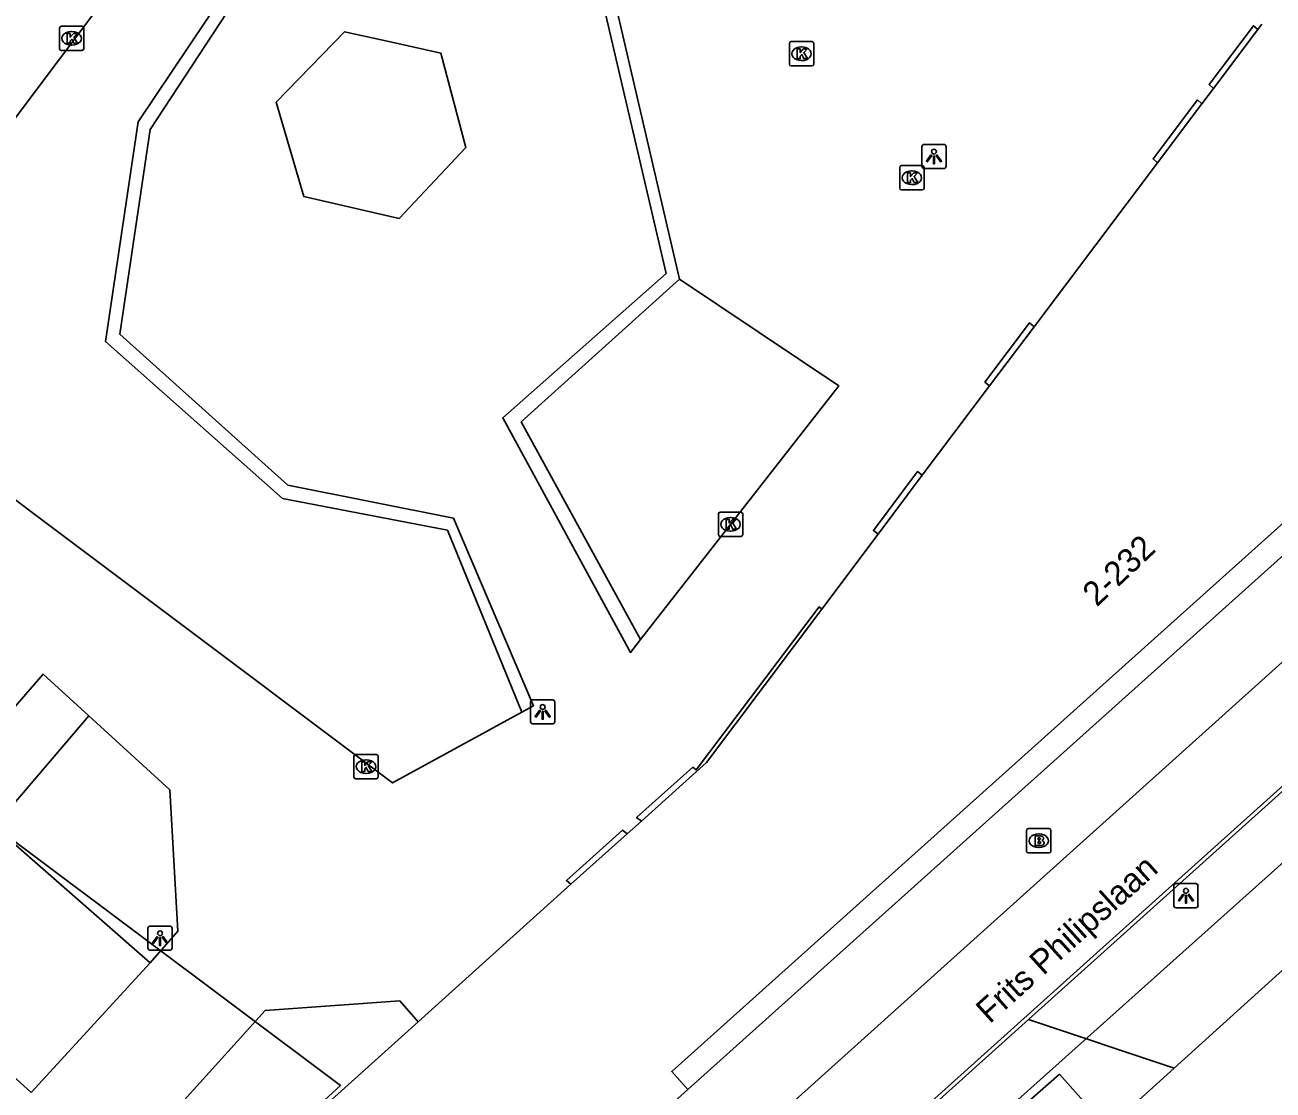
# Model space of a CAD drawing. Extents: x 159718 to 160783, y 383290 to 384030.
# Drawn here: x 160414.5 to 160465.9, y 383682.4 to 383726.3 of the extents above; entities that cross this region are included whole.
import ezdxf

# ---------------------------------------------------------------- set-up
doc = ezdxf.new("R2010")
doc.units = 0
for name, color, linetype in [('IMGEO_Brandkraan', 7, 'Continuous'), ('IMGEO_Kolk', 7, 'Continuous'), ('IMGEO_Lichtpunt', 7, 'Continuous'), ('IMGEO_Lijnafwatering', 7, 'Continuous'), ('IMGEO_Muur', 7, 'Continuous'), ('IMGEO_Openbare_ruimte_label', 7, 'Continuous'), ('IMGEO_Pand', 7, 'Continuous'), ('IMGEO_Pand_nummerreeks', 7, 'Continuous'), ('IMGEO_Pand_overbouw', 7, 'Continuous'), ('IMGEO_Rijbaan_lokaal_gesloten', 7, 'Continuous'), ('IMGEO_Rijbaan_lokaal_open', 7, 'Continuous'), ('IMGEO_Voetpad_gesloten', 7, 'Continuous'), ('IMGEO_Voetpad_open', 7, 'Continuous')]:
    doc.layers.add(name, color=color, linetype=linetype)

msp = doc.modelspace()

# ---------------------------------------------------------------- linework, layer by layer
at = {"layer": 'IMGEO_Brandkraan'}
for p, q in [((160455.789, 383692.279), (160455.789, 383693.131)), ((160455.864, 383693.205), (160456.716, 383693.205)), ((160456.277, 383692.985), (160456.302, 383692.985)), ((160456.79, 383693.131), (160456.79, 383692.279)), ((160456.3, 383692.425), (160456.275, 383692.425)), ((160456.716, 383692.205), (160455.864, 383692.205))]:
    msp.add_line(p, q, dxfattribs=at)
for points in [[(160455.789, 383692.279), (160455.789, 383693.131)], [(160455.864, 383693.205), (160456.716, 383693.205)], [(160456.137, 383692.905), (160456.137, 383692.505), (160456.35, 383692.505)], [(160456.368, 383692.905), (160456.137, 383692.905)], [(160456.79, 383693.131), (160456.79, 383692.279)], [(160456.316, 383692.824), (160456.262, 383692.824), (160456.262, 383692.748)], [(160456.262, 383692.748), (160456.315, 383692.748)], [(160456.324, 383692.672), (160456.262, 383692.672), (160456.262, 383692.591)], [(160456.262, 383692.591), (160456.324, 383692.591)], [(160456.716, 383692.205), (160455.864, 383692.205)]]:
    msp.add_lwpolyline(points, dxfattribs=at)
for centre, radius, start, end in [((160455.866, 383693.129), 0.0765, 91.552, 178.448), ((160455.866, 383693.129), 0.0765, 91.552, 178.448), ((160456.372, 383692.76), 0.145, 59.4692, 91.5367), ((160456.714, 383693.129), 0.0765, 1.552, 88.448), ((160456.714, 383693.129), 0.0765, 1.552, 88.448), ((160456.317, 383692.786), 0.0379, 267.8285, 90.9355), ((160456.325, 383692.631), 0.0404, 269.8759, 90.5077), ((160456.356, 383692.756), 0.251, 268.6676, 293.5347), ((160456.397, 383692.807), 0.0922, 285.5137, 58.1501), ((160456.402, 383692.615), 0.105, 301.3115, 78.989), ((160455.866, 383692.281), 0.0765, 181.552, 268.448), ((160455.866, 383692.281), 0.0765, 181.552, 268.448), ((160456.714, 383692.281), 0.0765, 271.552, 358.448), ((160456.714, 383692.281), 0.0765, 271.552, 358.448)]:
    msp.add_arc(centre, radius, start, end, dxfattribs=at)
for centre, major_axis, ratio, start_param, end_param in [((160456.276, 383692.705), (-0.387, 0.002), 0.722429, 4.712389, 7.853982), ((160456.301, 383692.705), (-0.39, 0.002), 0.717154, 1.570796, 4.712389)]:
    msp.add_ellipse(centre, major_axis=major_axis, ratio=ratio, start_param=start_param, end_param=end_param, dxfattribs=at)
at = {"layer": 'IMGEO_Kolk'}
for p, q in [((160415.926, 383725.358), (160415.926, 383726.21)), ((160416.001, 383726.284), (160416.853, 383726.284)), ((160416.414, 383726.064), (160416.439, 383726.064)), ((160416.927, 383726.21), (160416.927, 383725.358)), ((160416.437, 383725.504), (160416.412, 383725.504)), ((160446.011, 383724.723), (160446.011, 383725.575)), ((160446.086, 383725.649), (160446.938, 383725.649)), ((160446.499, 383725.429), (160446.524, 383725.429)), ((160447.012, 383725.575), (160447.012, 383724.723)), ((160416.853, 383725.284), (160416.001, 383725.284)), ((160446.522, 383724.869), (160446.497, 383724.869)), ((160446.938, 383724.649), (160446.086, 383724.649)), ((160450.559, 383719.611), (160450.559, 383720.463)), ((160450.634, 383720.537), (160451.486, 383720.537)), ((160451.047, 383720.317), (160451.072, 383720.317)), ((160451.56, 383720.463), (160451.56, 383719.611)), ((160451.07, 383719.757), (160451.045, 383719.757)), ((160451.486, 383719.537), (160450.634, 383719.537)), ((160443.085, 383705.324), (160443.085, 383706.176)), ((160443.16, 383706.25), (160444.012, 383706.25)), ((160443.573, 383706.03), (160443.598, 383706.03)), ((160444.086, 383706.176), (160444.086, 383705.324)), ((160444.012, 383705.25), (160443.16, 383705.25)), ((160443.596, 383705.47), (160443.571, 383705.47)), ((160428.061, 383695.335), (160428.061, 383696.187)), ((160428.136, 383696.261), (160428.988, 383696.261)), ((160428.549, 383696.041), (160428.574, 383696.041)), ((160429.062, 383696.187), (160429.062, 383695.335)), ((160428.572, 383695.481), (160428.547, 383695.481)), ((160428.988, 383695.261), (160428.136, 383695.261))]:
    msp.add_line(p, q, dxfattribs=at)
for points in [[(160415.926, 383725.358), (160415.926, 383726.21)], [(160416.001, 383726.284), (160416.853, 383726.284)], [(160416.247, 383725.984), (160416.37, 383725.984), (160416.37, 383725.833), (160416.5, 383725.984), (160416.664, 383725.984), (160416.518, 383725.833), (160416.671, 383725.584), (160416.519, 383725.584), (160416.434, 383725.748), (160416.37, 383725.681), (160416.37, 383725.584), (160416.247, 383725.584), (160416.247, 383725.984)], [(160416.927, 383726.21), (160416.927, 383725.358)], [(160446.011, 383724.723), (160446.011, 383725.575)], [(160446.086, 383725.649), (160446.938, 383725.649)], [(160446.332, 383725.349), (160446.455, 383725.349), (160446.455, 383725.198), (160446.585, 383725.349), (160446.749, 383725.349), (160446.603, 383725.198), (160446.756, 383724.949), (160446.604, 383724.949), (160446.519, 383725.113), (160446.455, 383725.046), (160446.455, 383724.949), (160446.332, 383724.949), (160446.332, 383725.349)], [(160447.012, 383725.575), (160447.012, 383724.723)], [(160416.853, 383725.284), (160416.001, 383725.284)], [(160446.938, 383724.649), (160446.086, 383724.649)], [(160450.559, 383719.611), (160450.559, 383720.463)], [(160450.634, 383720.537), (160451.486, 383720.537)], [(160450.88, 383720.237), (160451.003, 383720.237), (160451.003, 383720.086), (160451.133, 383720.237), (160451.297, 383720.237), (160451.151, 383720.086), (160451.304, 383719.837), (160451.152, 383719.837), (160451.067, 383720.001), (160451.003, 383719.934), (160451.003, 383719.837), (160450.88, 383719.837), (160450.88, 383720.237)], [(160451.56, 383720.463), (160451.56, 383719.611)], [(160451.486, 383719.537), (160450.634, 383719.537)], [(160443.085, 383705.324), (160443.085, 383706.176)], [(160443.16, 383706.25), (160444.012, 383706.25)], [(160443.406, 383705.95), (160443.529, 383705.95), (160443.529, 383705.799), (160443.659, 383705.95), (160443.823, 383705.95), (160443.677, 383705.799), (160443.83, 383705.55), (160443.678, 383705.55), (160443.593, 383705.714), (160443.529, 383705.647), (160443.529, 383705.55), (160443.406, 383705.55), (160443.406, 383705.95)], [(160444.086, 383706.176), (160444.086, 383705.324)], [(160444.012, 383705.25), (160443.16, 383705.25)], [(160428.061, 383695.335), (160428.061, 383696.187)], [(160428.136, 383696.261), (160428.988, 383696.261)], [(160429.062, 383696.187), (160429.062, 383695.335)], [(160428.382, 383695.961), (160428.505, 383695.961), (160428.505, 383695.81), (160428.635, 383695.961), (160428.799, 383695.961), (160428.653, 383695.81), (160428.806, 383695.561), (160428.654, 383695.561), (160428.569, 383695.725), (160428.505, 383695.658), (160428.505, 383695.561), (160428.382, 383695.561), (160428.382, 383695.961)], [(160428.988, 383695.261), (160428.136, 383695.261)]]:
    msp.add_lwpolyline(points, dxfattribs=at)
for centre, start, end in [((160416.003, 383726.208), 91.552, 178.448), ((160416.003, 383726.208), 91.552, 178.448), ((160416.851, 383726.208), 1.552, 88.448), ((160416.851, 383726.208), 1.552, 88.448), ((160416.003, 383725.36), 181.552, 268.448), ((160416.003, 383725.36), 181.552, 268.448), ((160416.851, 383725.36), 271.552, 358.448), ((160416.851, 383725.36), 271.552, 358.448), ((160446.088, 383725.573), 91.552, 178.448), ((160446.088, 383725.573), 91.552, 178.448), ((160446.936, 383725.573), 1.552, 88.448), ((160446.936, 383725.573), 1.552, 88.448), ((160446.088, 383724.725), 181.552, 268.448), ((160446.088, 383724.725), 181.552, 268.448), ((160446.936, 383724.725), 271.552, 358.448), ((160446.936, 383724.725), 271.552, 358.448), ((160450.636, 383720.461), 91.552, 178.448), ((160450.636, 383720.461), 91.552, 178.448), ((160451.484, 383720.461), 1.552, 88.448), ((160451.484, 383720.461), 1.552, 88.448), ((160450.636, 383719.613), 181.552, 268.448), ((160450.636, 383719.613), 181.552, 268.448), ((160451.484, 383719.613), 271.552, 358.448), ((160451.484, 383719.613), 271.552, 358.448), ((160443.162, 383706.174), 91.552, 178.448), ((160443.162, 383706.174), 91.552, 178.448), ((160444.01, 383706.174), 1.552, 88.448), ((160444.01, 383706.174), 1.552, 88.448), ((160443.162, 383705.326), 181.552, 268.448), ((160443.162, 383705.326), 181.552, 268.448), ((160444.01, 383705.326), 271.552, 358.448), ((160444.01, 383705.326), 271.552, 358.448), ((160428.138, 383696.185), 91.552, 178.448), ((160428.138, 383696.185), 91.552, 178.448), ((160428.986, 383696.185), 1.552, 88.448), ((160428.986, 383696.185), 1.552, 88.448), ((160428.138, 383695.337), 181.552, 268.448), ((160428.138, 383695.337), 181.552, 268.448), ((160428.986, 383695.337), 271.552, 358.448), ((160428.986, 383695.337), 271.552, 358.448)]:
    msp.add_arc(centre, 0.0765, start, end, dxfattribs=at)
for centre, major_axis, ratio, start_param, end_param in [((160416.413, 383725.784), (-0.387, 0.002), 0.722429, 4.712389, 7.853982), ((160416.438, 383725.784), (-0.39, 0.002), 0.717154, 1.570796, 4.712389), ((160446.498, 383725.149), (-0.387, 0.002), 0.722429, 4.712389, 7.853982), ((160446.523, 383725.149), (-0.39, 0.002), 0.717154, 1.570796, 4.712389), ((160451.046, 383720.037), (-0.387, 0.002), 0.722429, 4.712389, 7.853982), ((160451.071, 383720.037), (-0.39, 0.002), 0.717154, 1.570796, 4.712389), ((160443.572, 383705.75), (-0.387, 0.002), 0.722429, 4.712389, 7.853982), ((160443.597, 383705.75), (-0.39, 0.002), 0.717154, 1.570796, 4.712389), ((160428.548, 383695.761), (-0.387, 0.002), 0.722429, 4.712389, 7.853982), ((160428.573, 383695.761), (-0.39, 0.002), 0.717154, 1.570796, 4.712389)]:
    msp.add_ellipse(centre, major_axis=major_axis, ratio=ratio, start_param=start_param, end_param=end_param, dxfattribs=at)
at = {"layer": 'IMGEO_Lichtpunt'}
for p, q in [((160451.47, 383721.318), (160451.47, 383720.511)), ((160451.47, 383721.318), (160451.47, 383720.511)), ((160452.372, 383721.413), (160451.564, 383721.413)), ((160452.372, 383721.413), (160451.564, 383721.413)), ((160452.466, 383720.511), (160452.466, 383721.318)), ((160452.466, 383720.511), (160452.466, 383721.318)), ((160451.564, 383720.417), (160452.372, 383720.417)), ((160451.564, 383720.417), (160452.372, 383720.417)), ((160435.342, 383698.422), (160435.342, 383697.615)), ((160435.342, 383698.422), (160435.342, 383697.615)), ((160436.244, 383698.517), (160435.436, 383698.517)), ((160436.244, 383698.517), (160435.436, 383698.517)), ((160436.338, 383697.615), (160436.338, 383698.422)), ((160436.338, 383697.615), (160436.338, 383698.422)), ((160435.436, 383697.521), (160436.244, 383697.521)), ((160435.436, 383697.521), (160436.244, 383697.521)), ((160461.856, 383690.843), (160461.856, 383690.036)), ((160461.856, 383690.843), (160461.856, 383690.036)), ((160462.758, 383690.938), (160461.95, 383690.938)), ((160462.758, 383690.938), (160461.95, 383690.938)), ((160462.852, 383690.036), (160462.852, 383690.843)), ((160462.852, 383690.036), (160462.852, 383690.843)), ((160461.95, 383689.942), (160462.758, 383689.942)), ((160461.95, 383689.942), (160462.758, 383689.942)), ((160419.573, 383689.092), (160419.573, 383688.285)), ((160419.573, 383689.092), (160419.573, 383688.285)), ((160420.475, 383689.187), (160419.667, 383689.187)), ((160420.475, 383689.187), (160419.667, 383689.187)), ((160420.569, 383688.285), (160420.569, 383689.092)), ((160420.569, 383688.285), (160420.569, 383689.092)), ((160419.667, 383688.191), (160420.475, 383688.191)), ((160419.667, 383688.191), (160420.475, 383688.191))]:
    msp.add_line(p, q, dxfattribs=at)
for points in [[(160451.844, 383720.982), (160451.883, 383720.954), (160451.695, 383720.692), (160451.657, 383720.719), (160451.844, 383720.982)], [(160451.946, 383720.934), (160451.993, 383720.934), (160451.993, 383720.612), (160451.946, 383720.612), (160451.946, 383720.934)], [(160452.056, 383720.954), (160452.094, 383720.981), (160452.281, 383720.719), (160452.242, 383720.691), (160452.056, 383720.954)], [(160435.716, 383698.086), (160435.755, 383698.058), (160435.567, 383697.796), (160435.529, 383697.823), (160435.716, 383698.086)], [(160435.818, 383698.038), (160435.865, 383698.038), (160435.865, 383697.716), (160435.818, 383697.716), (160435.818, 383698.038)], [(160435.928, 383698.058), (160435.966, 383698.085), (160436.153, 383697.823), (160436.114, 383697.795), (160435.928, 383698.058)], [(160462.23, 383690.507), (160462.269, 383690.479), (160462.081, 383690.217), (160462.043, 383690.244), (160462.23, 383690.507)], [(160462.332, 383690.459), (160462.379, 383690.459), (160462.379, 383690.137), (160462.332, 383690.137), (160462.332, 383690.459)], [(160462.442, 383690.479), (160462.48, 383690.506), (160462.667, 383690.244), (160462.628, 383690.216), (160462.442, 383690.479)], [(160419.947, 383688.756), (160419.986, 383688.728), (160419.798, 383688.466), (160419.76, 383688.493), (160419.947, 383688.756)], [(160420.049, 383688.708), (160420.096, 383688.708), (160420.096, 383688.386), (160420.049, 383688.386), (160420.049, 383688.708)], [(160420.159, 383688.728), (160420.197, 383688.755), (160420.384, 383688.493), (160420.345, 383688.465), (160420.159, 383688.728)]]:
    msp.add_lwpolyline(points, dxfattribs=at)
for centre in [(160451.969, 383721.116), (160435.841, 383698.22), (160462.355, 383690.641), (160420.072, 383688.89)]:
    msp.add_circle(centre, 0.0994, dxfattribs=at)
for centre, start, end in [((160451.564, 383721.318), 90, 180), ((160451.564, 383721.318), 90, 180), ((160452.372, 383721.318), 0, 90), ((160452.372, 383721.318), 0, 90), ((160451.564, 383720.511), 180, 270), ((160451.564, 383720.511), 180, 270), ((160452.372, 383720.511), 270, 0), ((160452.372, 383720.511), 270, 360), ((160435.436, 383698.422), 90, 180), ((160435.436, 383698.422), 90, 180), ((160436.244, 383698.422), 0, 90), ((160436.244, 383698.422), 0, 90), ((160435.436, 383697.615), 180, 270), ((160435.436, 383697.615), 180, 270), ((160436.244, 383697.615), 270, 0), ((160436.244, 383697.615), 270, 360), ((160461.95, 383690.843), 90, 180), ((160461.95, 383690.843), 90, 180), ((160462.758, 383690.843), 0, 90), ((160462.758, 383690.843), 0, 90), ((160461.95, 383690.036), 180, 270), ((160461.95, 383690.036), 180, 270), ((160462.758, 383690.036), 270, 0), ((160462.758, 383690.036), 270, 360), ((160419.667, 383689.092), 90, 180), ((160419.667, 383689.092), 90, 180), ((160420.475, 383689.092), 0, 90), ((160420.475, 383689.092), 0, 90), ((160419.667, 383688.285), 180, 270), ((160419.667, 383688.285), 180, 270), ((160420.475, 383688.285), 270, 0), ((160420.475, 383688.285), 270, 360)]:
    msp.add_arc(centre, 0.0946, start, end, dxfattribs=at)
at = {"layer": 'IMGEO_Lijnafwatering'}
for points in [[(160457.864, 383687.337), (160474.884, 383702.634)], [(160440.843, 383672.041), (160457.864, 383687.337)]]:
    msp.add_lwpolyline(points, dxfattribs=at)
at = {"layer": 'IMGEO_Muur'}
for points in [[(160439.88, 383700.996), (160439.464, 383700.463), (160434.195, 383710.138), (160440.927, 383716.086), (160437.703, 383729.934), (160430.476, 383729.502), (160426.148, 383729.243), (160424.331, 383735.975), (160424.752, 383736.315)], [(160419.744, 383730.026), (160420.074, 383730.465), (160423.409, 383727.756), (160419.662, 383722.025), (160418.41, 383713.589), (160425.34, 383707.358), (160432.167, 383706.003), (160435.47, 383698.272), (160434.979, 383698.003)], [(160438.094, 383730.468), (160441.481, 383715.855)], [(160419.744, 383730.026), (160422.702, 383727.624), (160419.169, 383722.344), (160417.827, 383713.288), (160425.113, 383706.82), (160431.924, 383705.504), (160434.979, 383698.003)], [(160439.88, 383700.996), (160434.956, 383709.974), (160441.481, 383715.855)]]:
    msp.add_lwpolyline(points, dxfattribs=at)
at = {"layer": 'IMGEO_Pand'}
for points in [[(160430.707, 383685.241), (160437.003, 383690.909), (160439.322, 383692.985), (160439.912, 383693.513), (160442.59, 383695.927), (160447.349, 383702.259), (160449.667, 383705.34), (160451.481, 383707.776), (160454.264, 383711.464), (160456.093, 383713.894), (160461.185, 383720.658), (160463.016, 383723.091), (160463.492, 383723.723), (160465.318, 383726.149), (160465.484, 383726.369)], [(160473.211, 383710.608), (160472.544, 383711.353), (160441.161, 383683.191), (160441.829, 383682.447)], [(160430.707, 383685.241), (160421.081, 383676.575)], [(160441.829, 383682.447), (160428.304, 383670.305)]]:
    msp.add_lwpolyline(points, dxfattribs=at)
at = {"layer": 'IMGEO_Pand_overbouw'}
msp.add_lwpolyline([(160329.238, 383785.121), (160331.99, 383780.945), (160334.29, 383776.804), (160336.214, 383773.114), (160339.132, 383767.518), (160356.871, 383731.789), (160405.652, 383690.358), (160410.402, 383695.422), (160427.513, 383682.61), (160420.977, 383676.643), (160427.906, 383670.57), (160434.977, 383677.001), (160452.682, 383663.643), (160457.733, 383668.166), (160454.133, 383672.121), (160456.593, 383674.32), (160452.291, 383679.222), (160501.162, 383722.964), (160422.396, 383781.748), (160424.644, 383785.027)], dxfattribs=at)
for points in [[(160465.318, 383726.149), (160465.135, 383726.305), (160463.309, 383723.879), (160463.492, 383723.723)], [(160461.185, 383720.658), (160463.016, 383723.091), (160462.833, 383723.247), (160461.002, 383720.814)], [(160454.264, 383711.464), (160456.093, 383713.894), (160455.905, 383714.054), (160454.071, 383711.615)], [(160473.211, 383710.608), (160472.544, 383711.353), (160441.161, 383683.191), (160441.829, 383682.447)], [(160451.481, 383707.776), (160451.296, 383707.921), (160449.473, 383705.491), (160449.667, 383705.34)], [(160447.349, 383702.259), (160447.237, 383702.342), (160442.175, 383695.631), (160442.034, 383695.738), (160439.71, 383693.66), (160439.912, 383693.513), (160442.59, 383695.927)], [(160439.322, 383692.985), (160439.134, 383693.135), (160436.82, 383691.06), (160437.003, 383690.909)]]:
    msp.add_lwpolyline(points, close=True, dxfattribs=at)
at = {"layer": 'IMGEO_Rijbaan_lokaal_gesloten'}
for points in [[(160428.013, 383665.636), (160428.732, 383666.265), (160439.552, 383675.987), (160490.187, 383721.539)], [(160455.871, 383685.337), (160492.451, 383718.22)], [(160443.167, 383673.918), (160455.871, 383685.337)]]:
    msp.add_lwpolyline(points, dxfattribs=at)
at = {"layer": 'IMGEO_Rijbaan_lokaal_open'}
for points in [[(160495.622, 383713.881), (160461.87, 383683.323)], [(160461.87, 383683.323), (160455.768, 383677.799), (160455.368, 383677.437), (160454.493, 383676.645)]]:
    msp.add_lwpolyline(points, dxfattribs=at)
at = {"layer": 'IMGEO_Voetpad_gesloten'}
msp.add_lwpolyline([(160457.143, 383683.086), (160458.24, 383681.843), (160456.984, 383680.734), (160455.887, 383681.977), (160457.143, 383683.086)], dxfattribs=at)
at = {"layer": 'IMGEO_Voetpad_open'}
for points in [[(160434.979, 383698.003), (160429.659, 383695.091), (160409.607, 383710.125), (160412.09, 383719.836), (160419.744, 383730.026)], [(160425.995, 383719.271), (160424.86, 383723.157), (160427.667, 383726.06), (160429.624, 383725.625), (160431.643, 383725.176), (160432.677, 383721.286), (160429.922, 383718.36), (160425.995, 383719.271)], [(160441.481, 383715.855), (160448.042, 383711.464), (160439.88, 383700.996)], [(160473.211, 383710.608), (160441.829, 383682.447)], [(160406.662, 383689.674), (160415.253, 383699.577), (160417.14, 383697.859)], [(160417.14, 383697.859), (160413.231, 383693.288), (160419.662, 383687.67)], [(160417.14, 383697.859), (160420.476, 383694.802), (160420.802, 383688.981), (160419.662, 383687.67)], [(160414.756, 383682.321), (160406.662, 383689.674)], [(160419.662, 383687.67), (160414.756, 383682.321)], [(160418.373, 383679.035), (160424.407, 383685.712), (160429.957, 383686.105), (160430.707, 383685.241)], [(160455.871, 383685.337), (160461.87, 383683.323)]]:
    msp.add_lwpolyline(points, dxfattribs=at)

# ---------------------------------------------------------------- texts
at = {"layer": 'IMGEO_Openbare_ruimte_label'}
msp.add_text('Frits Philipslaan', height=1, rotation=42.0809, dxfattribs=at).set_placement((160454.268, 383685.132))
at = {"layer": 'IMGEO_Pand_nummerreeks'}
msp.add_text('2-232', height=1, rotation=43.3874, dxfattribs=at).set_placement((160458.681, 383702.321))

doc.saveas('drawing.dxf')
